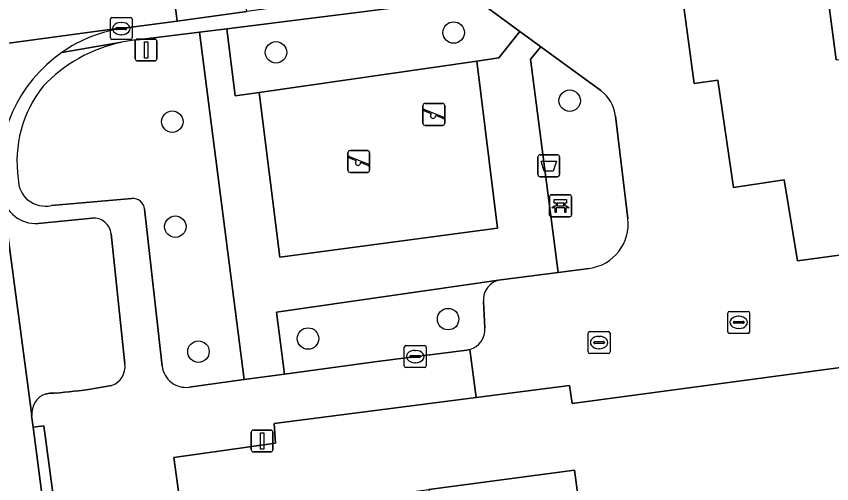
# Model space of a CAD drawing. Extents: x 158472 to 159562, y 388525 to 389606.
# Drawn here: x 159375.76 to 159412.99, y 389123.85 to 389145.17 of the extents above; entities that cross this region are included whole.
import ezdxf

# ---------------------------------------------------------------- set-up
doc = ezdxf.new("R2010")
doc.units = 0
for name, color, linetype in [('IMGEO_Afvalbak', 7, 'Continuous'), ('IMGEO_Bank', 7, 'Continuous'), ('IMGEO_Boom', 7, 'Continuous'), ('IMGEO_Erf', 7, 'Continuous'), ('IMGEO_Groenvoorziening', 7, 'Continuous'), ('IMGEO_Kolk', 7, 'Continuous'), ('IMGEO_Lichtmast', 7, 'Continuous'), ('IMGEO_Pand', 7, 'Continuous'), ('IMGEO_Parkeervlak_open', 7, 'Continuous'), ('IMGEO_Rijbaan_lokaal_open', 7, 'Continuous'), ('IMGEO_Rioolput', 7, 'Continuous'), ('IMGEO_Speelvoorziening', 7, 'Continuous'), ('IMGEO_Terreindeel_zand', 7, 'Continuous'), ('IMGEO_Voetpad_open', 7, 'Continuous')]:
    doc.layers.add(name, color=color, linetype=linetype)

msp = doc.modelspace()

# ---------------------------------------------------------------- linework, layer by layer
at = {"layer": 'IMGEO_Afvalbak'}
for p, q in [((159399.675, 389138.851), (159400.465, 389138.851)), ((159400.465, 389138.851), (159399.675, 389138.851)), ((159399.575, 389137.951), (159399.575, 389138.751)), ((159399.575, 389138.751), (159399.575, 389137.951)), ((159400.565, 389138.751), (159400.565, 389137.951)), ((159400.565, 389137.951), (159400.565, 389138.751)), ((159400.465, 389137.851), (159399.675, 389137.851)), ((159399.675, 389137.851), (159400.465, 389137.851))]:
    msp.add_line(p, q, dxfattribs=at)
msp.add_lwpolyline([(159399.718, 389138.565), (159400.422, 389138.565), (159400.273, 389138.095), (159399.867, 389138.095), (159399.718, 389138.565)], dxfattribs=at)
for centre, start, end in [((159399.675, 389138.751), 90, 180), ((159399.675, 389138.751), 90, 180), ((159400.465, 389138.751), 0, 90), ((159400.465, 389138.751), 360, 90), ((159399.675, 389137.951), 180, 270), ((159399.675, 389137.951), 180, 270), ((159400.465, 389137.951), 270, 0), ((159400.465, 389137.951), 270, 0)]:
    msp.add_arc(centre, 0.1, start, end, dxfattribs=at)
at = {"layer": 'IMGEO_Bank'}
for p, q in [((159400.108, 389136.1), (159400.108, 389136.941)), ((159400.108, 389136.941), (159400.108, 389136.1)), ((159400.183, 389137.025), (159401.024, 389137.025)), ((159401.024, 389137.025), (159400.183, 389137.025)), ((159401.108, 389136.95), (159401.108, 389136.109)), ((159401.108, 389136.109), (159401.108, 389136.95)), ((159400.417, 389136.531), (159400.417, 389136.637)), ((159400.461, 389136.637), (159400.461, 389136.531)), ((159400.749, 389136.643), (159400.467, 389136.643)), ((159400.467, 389136.525), (159400.749, 389136.525)), ((159400.755, 389136.531), (159400.755, 389136.637)), ((159400.799, 389136.637), (159400.799, 389136.531)), ((159400.805, 389136.423), (159400.412, 389136.423)), ((159401.033, 389136.025), (159400.192, 389136.025)), ((159400.192, 389136.025), (159401.033, 389136.025))]:
    msp.add_line(p, q, dxfattribs=at)
for points in [[(159400.355, 389136.423), (159400.213, 389136.423), (159400.325, 389136.525), (159400.411, 389136.525)], [(159400.411, 389136.643), (159400.325, 389136.643), (159400.325, 389136.804), (159400.888, 389136.804), (159400.888, 389136.643), (159400.805, 389136.643)], [(159400.805, 389136.525), (159400.888, 389136.525), (159401, 389136.423), (159400.861, 389136.423)], [(159400.405, 389136.416), (159400.405, 389136.209), (159400.362, 389136.209), (159400.362, 389136.416)], [(159400.855, 389136.416), (159400.855, 389136.209), (159400.811, 389136.209), (159400.811, 389136.416)]]:
    msp.add_lwpolyline(points, dxfattribs=at)
for centre, radius, start, end in [((159400.186, 389136.947), 0.0779, 92.4484, 184.2845), ((159400.186, 389136.947), 0.0779, 92.4484, 184.2845), ((159401.03, 389136.947), 0.0779, 2.4484, 94.2845), ((159401.03, 389136.947), 0.0779, 2.4484, 94.2845), ((159400.41, 389136.636), 0.00671, 2.8957, 87.1043), ((159400.41, 389136.532), 0.00671, 272.8957, 357.1043), ((159400.467, 389136.636), 0.00671, 92.8957, 177.1043), ((159400.467, 389136.532), 0.00671, 182.8957, 267.1043), ((159400.749, 389136.636), 0.00671, 2.8957, 87.1043), ((159400.749, 389136.532), 0.00671, 272.8957, 357.1043), ((159400.806, 389136.636), 0.00671, 92.8957, 177.1043), ((159400.806, 389136.532), 0.00671, 182.8957, 267.1043), ((159400.355, 389136.416), 0.00671, 2.8957, 87.1043), ((159400.412, 389136.416), 0.00671, 92.8957, 177.1043), ((159400.804, 389136.416), 0.00671, 2.8957, 87.1043), ((159400.861, 389136.416), 0.00671, 92.8957, 177.1043), ((159400.186, 389136.103), 0.0779, 182.4484, 274.2845), ((159400.186, 389136.103), 0.0779, 182.4484, 274.2845), ((159401.03, 389136.103), 0.0779, 272.4484, 4.2845), ((159401.03, 389136.103), 0.0779, 272.4484, 4.2845)]:
    msp.add_arc(centre, radius, start, end, dxfattribs=at)
at = {"layer": 'IMGEO_Boom'}
for centre in [(159395.729, 389144.427), (159387.618, 389143.521), (159401.027, 389141.317), (159382.883, 389140.36), (159383.022, 389135.568), (159395.476, 389131.351), (159389.08, 389130.467), (159384.079, 389129.869)]:
    msp.add_circle(centre, 0.489, dxfattribs=at)
at = {"layer": 'IMGEO_Erf'}
for points in [[(159404.922, 389155.278), (159406.712, 389142.099), (159407.792, 389142.261), (159408.505, 389137.355), (159410.823, 389137.701), (159411.432, 389134.013), (159421.753, 389135.418)], [(159413.198, 389143.18), (159412.316, 389149.895)], [(159422.126, 389130.321), (159401.134, 389127.508), (159401.012, 389128.327), (159396.758, 389127.78), (159387.533, 389126.594), (159387.596, 389125.694), (159382.96, 389125.042), (159383.47, 389121.274), (159380.382, 389120.887), (159381.253, 389114.15), (159384.275, 389114.55), (159383.775, 389118.33), (159383.924, 389118.35), (159383.441, 389122), (159387.963, 389122.598), (159387.95, 389122.697), (159394.595, 389123.576), (159401.242, 389124.456), (159401.726, 389120.799), (159403.43, 389121.024), (159406.188, 389121.389), (159410.003, 389121.894), (159416.545, 389122.76)]]:
    msp.add_lwpolyline(points, dxfattribs=at)
at = {"layer": 'IMGEO_Groenvoorziening'}
for points in [[(159394.318, 389146.317), (159394.048, 389146.317), (159394.11, 389145.687), (159385.366, 389144.601), (159385.76, 389141.534), (159386.847, 389141.691), (159396.784, 389143.125), (159397.788, 389143.27), (159398.756, 389144.476)], [(159398.756, 389144.476), (159396.928, 389145.814)], [(159384.131, 389144.448), (159381.29, 389144.095)], [(159383.649, 389128.249), (159386.168, 389128.594), (159384.131, 389144.448)], [(159402.443, 389141.779), (159399.707, 389143.781), (159399.244, 389143.204), (159400.494, 389133.485), (159401.914, 389133.668)], [(159403.685, 389135.943), (159403.123, 389140.607)], [(159377.362, 389136.536), (159381.04, 389136.852)], [(159381.619, 389136.377), (159382.422, 389129.206)], [(159397.88, 389133.149), (159387.646, 389131.673), (159388.009, 389128.846), (159392.244, 389129.425), (159396.329, 389129.942), (159396.461, 389129.968)], [(159397.159, 389130.944), (159397.085, 389132.16)]]:
    msp.add_lwpolyline(points, dxfattribs=at)
for centre, radius, start, end in [((159381.995, 389137.243), 6.888, 101.9966, 136.623), ((159381.963, 389137.429), 6.699, 95.7635, 102.0603), ((159381.239, 389138.566), 5.448, 141.2775, 188.4841), ((159401.423, 389140.404), 1.712, 6.8057, 53.4393), ((159377.09, 389137.746), 1.241, 179.2837, 282.6428), ((159381.085, 389136.317), 0.537, 6.4359, 94.8345), ((159401.652, 389135.698), 2.047, 277.3389, 6.8623), ((159398.028, 389132.216), 0.945, 99.0328, 183.3796), ((159396.209, 389130.886), 0.952, 285.362, 3.496), ((159383.503, 389129.326), 1.087, 186.36, 277.735)]:
    msp.add_arc(centre, radius, start, end, dxfattribs=at)
at = {"layer": 'IMGEO_Kolk'}
for p, q in [((159380.13, 389145.106), (159380.982, 389145.106)), ((159380.055, 389144.18), (159380.055, 389145.032)), ((159380.543, 389144.886), (159380.568, 389144.886)), ((159381.056, 389145.032), (159381.056, 389144.18)), ((159380.314, 389144.6), (159380.314, 389144.612)), ((159380.752, 389144.563), (159380.354, 389144.563)), ((159380.357, 389144.649), (159380.755, 389144.649)), ((159380.798, 389144.612), (159380.798, 389144.6)), ((159380.982, 389144.106), (159380.13, 389144.106)), ((159380.566, 389144.326), (159380.541, 389144.326)), ((159408.317, 389131.704), (159409.169, 389131.704)), ((159408.242, 389130.778), (159408.242, 389131.63)), ((159408.73, 389131.484), (159408.755, 389131.484)), ((159409.243, 389131.63), (159409.243, 389130.778)), ((159408.501, 389131.198), (159408.501, 389131.21)), ((159408.939, 389131.161), (159408.541, 389131.161)), ((159408.544, 389131.247), (159408.942, 389131.247)), ((159408.985, 389131.21), (159408.985, 389131.198)), ((159409.169, 389130.704), (159408.317, 389130.704)), ((159408.753, 389130.924), (159408.728, 389130.924)), ((159393.474, 389129.217), (159393.474, 389130.069)), ((159393.549, 389130.143), (159394.401, 389130.143)), ((159393.962, 389129.923), (159393.987, 389129.923)), ((159394.475, 389130.069), (159394.475, 389129.217)), ((159393.733, 389129.637), (159393.733, 389129.649)), ((159394.171, 389129.6), (159393.773, 389129.6)), ((159393.776, 389129.686), (159394.174, 389129.686)), ((159394.217, 389129.649), (159394.217, 389129.637)), ((159394.401, 389129.143), (159393.549, 389129.143)), ((159393.985, 389129.363), (159393.96, 389129.363))]:
    msp.add_line(p, q, dxfattribs=at)
for points in [[(159380.13, 389145.106), (159380.982, 389145.106)], [(159380.055, 389144.18), (159380.055, 389145.032)], [(159381.056, 389145.032), (159381.056, 389144.18)], [(159380.982, 389144.106), (159380.13, 389144.106)], [(159408.317, 389131.704), (159409.169, 389131.704)], [(159408.242, 389130.778), (159408.242, 389131.63)], [(159409.243, 389131.63), (159409.243, 389130.778)], [(159409.169, 389130.704), (159408.317, 389130.704)], [(159393.474, 389129.217), (159393.474, 389130.069)], [(159393.549, 389130.143), (159394.401, 389130.143)], [(159394.475, 389130.069), (159394.475, 389129.217)], [(159394.401, 389129.143), (159393.549, 389129.143)]]:
    msp.add_lwpolyline(points, dxfattribs=at)
for centre, radius, start, end in [((159380.132, 389145.03), 0.0765, 91.552, 178.448), ((159380.132, 389145.03), 0.0765, 91.552, 178.448), ((159380.98, 389145.03), 0.0765, 1.552, 88.448), ((159380.98, 389145.03), 0.0765, 1.552, 88.448), ((159380.354, 389144.609), 0.0403, 85.8775, 175.7526), ((159380.351, 389144.599), 0.0366, 178.938, 274.7102), ((159380.755, 389144.606), 0.043, 264.8664, 352.4533), ((159380.759, 389144.611), 0.0386, 1.7309, 96.639), ((159380.132, 389144.182), 0.0765, 181.552, 268.448), ((159380.132, 389144.182), 0.0765, 181.552, 268.448), ((159380.98, 389144.182), 0.0765, 271.552, 358.448), ((159380.98, 389144.182), 0.0765, 271.552, 358.448), ((159408.319, 389131.628), 0.0765, 91.552, 178.448), ((159408.319, 389131.628), 0.0765, 91.552, 178.448), ((159409.167, 389131.628), 0.0765, 1.552, 88.448), ((159409.167, 389131.628), 0.0765, 1.552, 88.448), ((159408.541, 389131.207), 0.0403, 85.8775, 175.7526), ((159408.538, 389131.197), 0.0366, 178.938, 274.7102), ((159408.942, 389131.204), 0.043, 264.8664, 352.4533), ((159408.946, 389131.209), 0.0386, 1.7309, 96.639), ((159408.319, 389130.78), 0.0765, 181.552, 268.448), ((159408.319, 389130.78), 0.0765, 181.552, 268.448), ((159409.167, 389130.78), 0.0765, 271.552, 358.448), ((159409.167, 389130.78), 0.0765, 271.552, 358.448), ((159393.551, 389130.067), 0.0765, 91.552, 178.448), ((159393.551, 389130.067), 0.0765, 91.552, 178.448), ((159394.399, 389130.067), 0.0765, 1.552, 88.448), ((159394.399, 389130.067), 0.0765, 1.552, 88.448), ((159393.773, 389129.646), 0.0403, 85.8775, 175.7526), ((159393.77, 389129.636), 0.0366, 178.938, 274.7102), ((159394.174, 389129.643), 0.043, 264.8664, 352.4533), ((159394.178, 389129.648), 0.0386, 1.7309, 96.639), ((159393.551, 389129.219), 0.0765, 181.552, 268.448), ((159393.551, 389129.219), 0.0765, 181.552, 268.448), ((159394.399, 389129.219), 0.0765, 271.552, 358.448), ((159394.399, 389129.219), 0.0765, 271.552, 358.448)]:
    msp.add_arc(centre, radius, start, end, dxfattribs=at)
for centre, major_axis, ratio, start_param, end_param in [((159380.542, 389144.606), (-0.387, 0.002), 0.722429, 4.712389, 7.853982), ((159380.567, 389144.606), (-0.39, 0.002), 0.717154, 1.570796, 4.712389), ((159408.729, 389131.204), (-0.387, 0.002), 0.722429, 4.712389, 7.853982), ((159408.754, 389131.204), (-0.39, 0.002), 0.717154, 1.570796, 4.712389), ((159393.961, 389129.643), (-0.387, 0.002), 0.722429, 4.712389, 7.853982), ((159393.986, 389129.643), (-0.39, 0.002), 0.717154, 1.570796, 4.712389)]:
    msp.add_ellipse(centre, major_axis=major_axis, ratio=ratio, start_param=start_param, end_param=end_param, dxfattribs=at)
at = {"layer": 'IMGEO_Lichtmast'}
for p, q in [((159381.193, 389143.229), (159381.193, 389144.029)), ((159381.193, 389144.029), (159381.193, 389143.229)), ((159381.293, 389144.129), (159382.083, 389144.129)), ((159382.083, 389144.129), (159381.293, 389144.129)), ((159382.183, 389144.029), (159382.183, 389143.229)), ((159382.183, 389143.229), (159382.183, 389144.029)), ((159382.083, 389143.129), (159381.293, 389143.129)), ((159381.293, 389143.129), (159382.083, 389143.129)), ((159386.489, 389125.392), (159386.489, 389126.192)), ((159386.489, 389126.192), (159386.489, 389125.392)), ((159386.589, 389126.292), (159387.379, 389126.292)), ((159387.379, 389126.292), (159386.589, 389126.292)), ((159387.479, 389126.192), (159387.479, 389125.392)), ((159387.479, 389125.392), (159387.479, 389126.192)), ((159387.379, 389125.292), (159386.589, 389125.292)), ((159386.589, 389125.292), (159387.379, 389125.292))]:
    msp.add_line(p, q, dxfattribs=at)
for points in [[(159381.613, 389144.004), (159381.763, 389144.004), (159381.763, 389143.254), (159381.613, 389143.254), (159381.613, 389144.004)], [(159386.909, 389126.167), (159387.059, 389126.167), (159387.059, 389125.417), (159386.909, 389125.417), (159386.909, 389126.167)]]:
    msp.add_lwpolyline(points, dxfattribs=at)
for centre, start, end in [((159381.293, 389144.029), 90, 180), ((159381.293, 389144.029), 90, 180), ((159382.083, 389144.029), 0, 90), ((159382.083, 389144.029), 360, 90), ((159381.293, 389143.229), 180, 270), ((159381.293, 389143.229), 180, 270), ((159382.083, 389143.229), 270, 0), ((159382.083, 389143.229), 270, 0), ((159386.589, 389126.192), 90, 180), ((159386.589, 389126.192), 90, 180), ((159387.379, 389126.192), 0, 90), ((159387.379, 389126.192), 360, 90), ((159386.589, 389125.392), 180, 270), ((159386.589, 389125.392), 180, 270), ((159387.379, 389125.392), 270, 0), ((159387.379, 389125.392), 270, 0)]:
    msp.add_arc(centre, 0.1, start, end, dxfattribs=at)
at = {"layer": 'IMGEO_Pand'}
for points in [[(159421.601, 389146.223), (159420.74, 389152.779), (159417.31, 389152.341), (159417.536, 389150.56), (159412.316, 389149.895), (159413.198, 389143.18), (159416.68, 389143.63), (159416.659, 389143.798), (159418.215, 389143.991), (159417.994, 389145.775)], [(159404.579, 389112.343), (159403.43, 389121.024), (159401.726, 389120.799), (159401.242, 389124.456), (159394.595, 389123.576), (159395.1, 389119.765), (159397.127, 389120.033), (159398.256, 389111.522)]]:
    msp.add_lwpolyline(points, close=True, dxfattribs=at)
at = {"layer": 'IMGEO_Parkeervlak_open'}
for points in [[(159375.128, 389137.016), (159376.464, 389126.958)], [(159379.225, 389135.954), (159376.757, 389135.719)], [(159380.72, 389129.306), (159380.096, 389135.241)], [(159377.077, 389127.935), (159377.296, 389127.968), (159377.486, 389127.979), (159377.741, 389127.996), (159377.962, 389128.015), (159378.182, 389128.037), (159378.402, 389128.061), (159378.621, 389128.087), (159378.84, 389128.114), (159379.059, 389128.142), (159380.111, 389128.319)]]:
    msp.add_lwpolyline(points, dxfattribs=at)
for centre, radius, start, end in [((159376.638, 389137.242), 1.527, 188.4958, 274.451), ((159379.299, 389135.156), 0.801, 6.0794, 95.3131), ((159379.806, 389129.189), 0.922, 289.3469, 7.3021), ((159377.454, 389127.017), 0.992, 112.3578, 183.4313)]:
    msp.add_arc(centre, radius, start, end, dxfattribs=at)
at = {"layer": 'IMGEO_Rijbaan_lokaal_open'}
for points in [[(159421.753, 389135.418), (159411.432, 389134.013), (159410.823, 389137.701), (159408.505, 389137.355), (159407.792, 389142.261), (159406.712, 389142.099), (159404.922, 389155.278), (159402.899, 389155.005), (159403.247, 389152.328), (159403.575, 389149.43)], [(159329.246, 389137.746), (159348.736, 389140.314), (159362.103, 389142.129), (159362.243, 389142.158), (159380.37, 389144.604), (159380.677, 389144.622), (159383.099, 389144.951), (159382.448, 389150.002)], [(159396.928, 389145.814), (159398.756, 389144.476), (159399.707, 389143.781), (159402.443, 389141.779)], [(159380.677, 389144.622), (159380.37, 389144.604), (159362.243, 389142.158), (159362.103, 389142.129)], [(159403.123, 389140.607), (159403.685, 389135.943)], [(159369.255, 389136.662), (159370.879, 389124.312), (159371.113, 389122.483), (159371.586, 389118.781), (159377.43, 389119.606), (159377.098, 389122.113), (159377.052, 389122.462), (159376.532, 389126.421), (159376.46, 389126.962), (159376.464, 389126.958), (159375.128, 389137.016)], [(159401.914, 389133.668), (159400.494, 389133.485), (159397.88, 389133.149)], [(159397.085, 389132.16), (159397.159, 389130.944)], [(159396.461, 389129.968), (159396.758, 389127.78), (159401.012, 389128.327), (159401.134, 389127.508), (159422.126, 389130.321)]]:
    msp.add_lwpolyline(points, dxfattribs=at)
msp.add_lwpolyline([(159383.099, 389144.951), (159386.28, 389145.383), (159385.632, 389150.412), (159382.448, 389150.002)], close=True, dxfattribs=at)
for centre, radius, start, end in [((159381.554, 389138.163), 6.518, 97.7338, 124.7146), ((159381.556, 389138.159), 6.523, 124.7081, 187.4953), ((159401.423, 389140.404), 1.712, 6.8057, 53.4393), ((159401.652, 389135.698), 2.047, 277.3389, 6.8623), ((159398.028, 389132.216), 0.945, 99.0328, 183.3796), ((159396.209, 389130.886), 0.952, 285.362, 3.496)]:
    msp.add_arc(centre, radius, start, end, dxfattribs=at)
at = {"layer": 'IMGEO_Rioolput'}
for p, q in [((159401.869, 389129.858), (159401.869, 389130.71)), ((159401.944, 389130.784), (159402.796, 389130.784)), ((159402.87, 389130.71), (159402.87, 389129.858)), ((159402.128, 389130.278), (159402.128, 389130.29)), ((159402.566, 389130.241), (159402.168, 389130.241)), ((159402.171, 389130.327), (159402.569, 389130.327)), ((159402.357, 389130.564), (159402.382, 389130.564)), ((159402.612, 389130.29), (159402.612, 389130.278)), ((159402.38, 389130.004), (159402.355, 389130.004)), ((159402.796, 389129.784), (159401.944, 389129.784))]:
    msp.add_line(p, q, dxfattribs=at)
for points in [[(159401.869, 389129.858), (159401.869, 389130.71)], [(159401.944, 389130.784), (159402.796, 389130.784)], [(159402.87, 389130.71), (159402.87, 389129.858)], [(159402.796, 389129.784), (159401.944, 389129.784)]]:
    msp.add_lwpolyline(points, dxfattribs=at)
for centre, radius, start, end in [((159401.946, 389130.708), 0.0765, 91.552, 178.448), ((159401.946, 389130.708), 0.0765, 91.552, 178.448), ((159402.794, 389130.708), 0.0765, 1.552, 88.448), ((159402.794, 389130.708), 0.0765, 1.552, 88.448), ((159402.168, 389130.287), 0.0403, 85.8775, 175.7526), ((159402.165, 389130.277), 0.0366, 178.938, 274.7102), ((159402.569, 389130.284), 0.043, 264.8664, 352.4533), ((159402.573, 389130.289), 0.0386, 1.7309, 96.639), ((159401.946, 389129.86), 0.0765, 181.552, 268.448), ((159401.946, 389129.86), 0.0765, 181.552, 268.448), ((159402.794, 389129.86), 0.0765, 271.552, 358.448), ((159402.794, 389129.86), 0.0765, 271.552, 358.448)]:
    msp.add_arc(centre, radius, start, end, dxfattribs=at)
for centre, major_axis, ratio, start_param, end_param in [((159402.356, 389130.284), (-0.387, 0.002), 0.722429, 4.712389, 7.853982), ((159402.381, 389130.284), (-0.39, 0.002), 0.717154, 1.570796, 4.712389)]:
    msp.add_ellipse(centre, major_axis=major_axis, ratio=ratio, start_param=start_param, end_param=end_param, dxfattribs=at)
at = {"layer": 'IMGEO_Speelvoorziening'}
for p, q in [((159394.329, 389140.291), (159394.329, 389141.091)), ((159394.329, 389141.091), (159394.329, 389140.291)), ((159394.429, 389141.191), (159395.219, 389141.191)), ((159395.219, 389141.191), (159394.429, 389141.191)), ((159395.319, 389141.091), (159395.319, 389140.291)), ((159395.319, 389140.291), (159395.319, 389141.091)), ((159394.712, 389140.719), (159394.373, 389140.856)), ((159394.398, 389140.916), (159395.274, 389140.563)), ((159395.25, 389140.503), (159394.91, 389140.64)), ((159395.219, 389140.191), (159394.429, 389140.191)), ((159394.429, 389140.191), (159395.219, 389140.191)), ((159390.9, 389138.145), (159390.9, 389138.945)), ((159390.9, 389138.945), (159390.9, 389138.145)), ((159390.969, 389138.77), (159391.845, 389138.417)), ((159391, 389139.045), (159391.79, 389139.045)), ((159391.79, 389139.045), (159391, 389139.045)), ((159391.89, 389138.945), (159391.89, 389138.145)), ((159391.89, 389138.145), (159391.89, 389138.945)), ((159391.283, 389138.573), (159390.944, 389138.71)), ((159391.821, 389138.357), (159391.481, 389138.494)), ((159391.79, 389138.045), (159391, 389138.045)), ((159391, 389138.045), (159391.79, 389138.045))]:
    msp.add_line(p, q, dxfattribs=at)
for centre, radius, start, end in [((159394.429, 389141.091), 0.1, 90, 180), ((159394.429, 389141.091), 0.1, 90, 180), ((159395.219, 389141.091), 0.1, 0, 90), ((159395.219, 389141.091), 0.1, 360, 90), ((159394.386, 389140.886), 0.0327, 68.078, 248.078), ((159394.791, 389140.629), 0.12, 130.9928, 5.1632), ((159394.429, 389140.291), 0.1, 180, 270), ((159394.429, 389140.291), 0.1, 180, 270), ((159395.219, 389140.291), 0.1, 270, 0), ((159395.219, 389140.291), 0.1, 270, 0), ((159395.262, 389140.533), 0.0327, 248.078, 68.078), ((159391, 389138.945), 0.1, 90, 180), ((159391, 389138.945), 0.1, 90, 180), ((159390.957, 389138.74), 0.0327, 68.078, 248.078), ((159391.79, 389138.945), 0.1, 0, 90), ((159391.79, 389138.945), 0.1, 360, 90), ((159391.362, 389138.483), 0.12, 130.9928, 5.1632), ((159391.833, 389138.387), 0.0327, 248.078, 68.078), ((159391, 389138.145), 0.1, 180, 270), ((159391, 389138.145), 0.1, 180, 270), ((159391.79, 389138.145), 0.1, 270, 0), ((159391.79, 389138.145), 0.1, 270, 0)]:
    msp.add_arc(centre, radius, start, end, dxfattribs=at)
at = {"layer": 'IMGEO_Terreindeel_zand'}
msp.add_lwpolyline([(159396.784, 389143.125), (159386.847, 389141.691), (159387.795, 389134.178), (159397.735, 389135.496)], close=True, dxfattribs=at)
at = {"layer": 'IMGEO_Voetpad_open'}
for points in [[(159394.11, 389145.687), (159394.048, 389146.317), (159388.846, 389145.732), (159386.28, 389145.383), (159383.099, 389144.951), (159380.677, 389144.622)], [(159381.29, 389144.095), (159384.131, 389144.448), (159385.366, 389144.601), (159394.11, 389145.687)], [(159380.563, 389143.981), (159377.842, 389143.521)], [(159377.842, 389143.521), (159380.563, 389143.981)], [(159381.04, 389136.852), (159377.362, 389136.536)], [(159382.422, 389129.206), (159381.619, 389136.377)], [(159376.757, 389135.719), (159379.225, 389135.954)], [(159380.096, 389135.241), (159380.72, 389129.306)], [(159396.758, 389127.78), (159396.461, 389129.968), (159396.329, 389129.942), (159392.244, 389129.425), (159388.009, 389128.846), (159386.168, 389128.594), (159383.649, 389128.249)], [(159380.111, 389128.319), (159379.059, 389128.142), (159378.84, 389128.114), (159378.621, 389128.087), (159378.402, 389128.061), (159378.182, 389128.037), (159377.962, 389128.015), (159377.741, 389127.996), (159377.486, 389127.979), (159377.296, 389127.968), (159377.077, 389127.935)], [(159381.538, 389093.226), (159384.106, 389093.623), (159382.213, 389106.897), (159381.253, 389114.15), (159380.382, 389120.887), (159383.47, 389121.274), (159382.96, 389125.042), (159387.596, 389125.694), (159387.533, 389126.594), (159396.758, 389127.78)], [(159376.464, 389126.958), (159376.46, 389126.962), (159376.532, 389126.421), (159377.025, 389126.483), (159377.595, 389122.175), (159377.098, 389122.113)]]:
    msp.add_lwpolyline(points, dxfattribs=at)
for points in [[(159399.244, 389143.204), (159399.707, 389143.781), (159398.756, 389144.476), (159397.788, 389143.27), (159396.784, 389143.125), (159397.735, 389135.496), (159387.795, 389134.178), (159386.847, 389141.691), (159385.76, 389141.534), (159385.366, 389144.601), (159384.131, 389144.448), (159386.168, 389128.594), (159388.009, 389128.846), (159387.646, 389131.673), (159397.88, 389133.149), (159400.494, 389133.485)], [(159376.532, 389126.421), (159377.052, 389122.462), (159377.098, 389122.113), (159377.595, 389122.175), (159377.025, 389126.483)]]:
    msp.add_lwpolyline(points, close=True, dxfattribs=at)
for centre, radius, start, end in [((159381.554, 389138.163), 6.518, 97.7338, 124.7146), ((159381.995, 389137.243), 6.888, 101.9966, 136.623), ((159381.963, 389137.429), 6.699, 95.7635, 102.0603), ((159381.556, 389138.159), 6.523, 124.7081, 187.4953), ((159381.239, 389138.566), 5.448, 141.2775, 188.4841), ((159377.09, 389137.746), 1.241, 179.2837, 282.6428), ((159376.638, 389137.242), 1.527, 188.4958, 274.451), ((159381.085, 389136.317), 0.537, 6.4359, 94.8345), ((159379.299, 389135.156), 0.801, 6.0794, 95.3131), ((159379.806, 389129.189), 0.922, 289.3469, 7.3021), ((159383.503, 389129.326), 1.087, 186.36, 277.735), ((159377.454, 389127.017), 0.992, 112.3578, 183.4313)]:
    msp.add_arc(centre, radius, start, end, dxfattribs=at)

doc.saveas('drawing.dxf')
